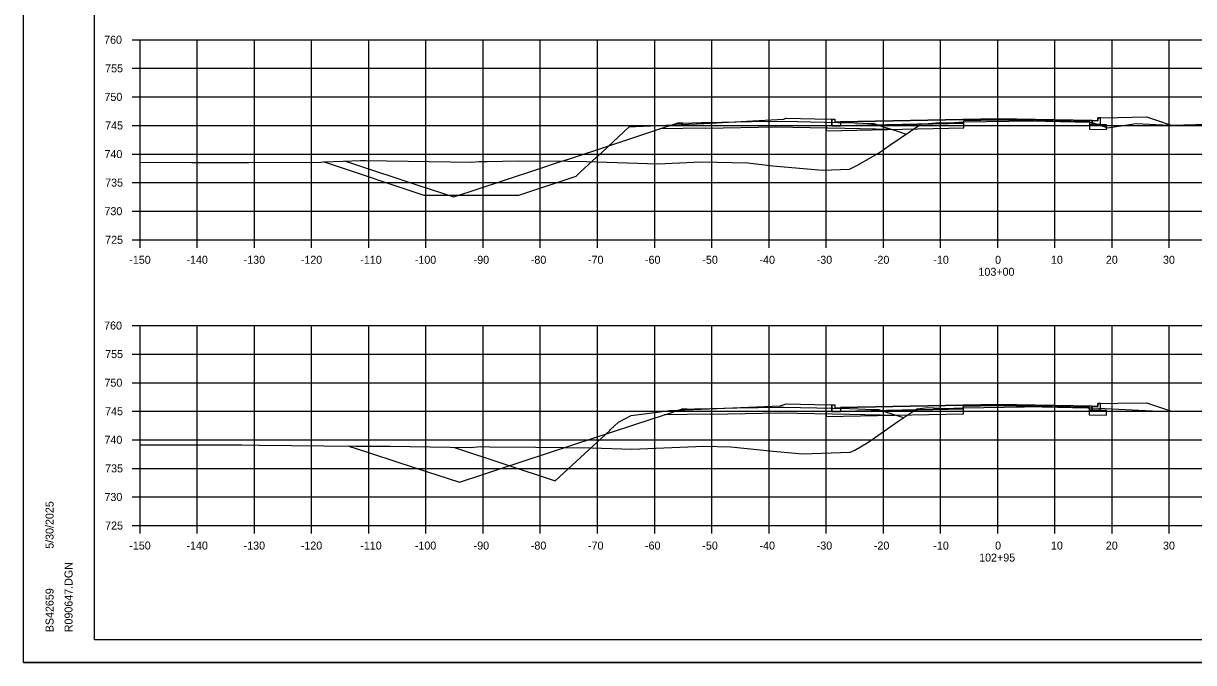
# Model space of a CAD drawing. Extents: x 1202951 to 1376887, y 378065 to 728038.
# Drawn here: x 1374114.6 to 1374319.2, y 378546.6 to 378658.4 of the extents above; entities that cross this region are included whole.
import ezdxf

# ---------------------------------------------------------------- set-up
doc = ezdxf.new("R2010")
doc.units = 0
for name, color, linetype in [('Default', 7, 'Continuous'), ('R_Alt Surface', 7, 'Continuous'), ('R_Axis', 7, 'Continuous'), ('R_Axis Annot', 7, 'Continuous'), ('R_Exist Surface', 7, 'Continuous'), ('R_Fin Surface', 7, 'Continuous'), ('R_Grid', 7, 'Continuous'), ('R_No Plot', 7, 'Continuous'), ('R_Proposed Road', 7, 'Continuous')]:
    doc.layers.add(name, color=color, linetype=linetype)

msp = doc.modelspace()

# ---------------------------------------------------------------- linework, layer by layer
at = {"layer": 'Default'}
for points in [[(1374255.98, 378641.69), (1374256.47, 378641.69), (1374256.48, 378641.19), (1374257.48, 378641.21), (1374257.48, 378640.54), (1374255.98, 378640.51)], [(1374302.98, 378641.91), (1374302.49, 378641.91), (1374302.48, 378641.41), (1374301.48, 378641.43), (1374301.48, 378640.76), (1374302.98, 378640.73)], [(1374255.98, 378591.7), (1374256.47, 378591.7), (1374256.48, 378591.2), (1374257.48, 378591.22), (1374257.48, 378590.55), (1374255.98, 378590.52)], [(1374302.98, 378591.92), (1374302.49, 378591.92), (1374302.48, 378591.42), (1374301.48, 378591.44), (1374301.48, 378590.77), (1374302.98, 378590.74)]]:
    msp.add_lwpolyline(points, close=True, dxfattribs=at)
at = {"layer": 'R_Alt Surface'}
for points in [[(1374255.98, 378641.69), (1374255.98, 378640.51), (1374257.48, 378640.54), (1374279.07, 378640.97), (1374279.07, 378641.47), (1374284.98, 378641.59), (1374301.01, 378641.27), (1374301.01, 378640.77), (1374301.48, 378640.76), (1374302.98, 378640.73), (1374302.98, 378641.91)], [(1374233.95, 378640.12), (1374225.88, 378639.97)], [(1374233.95, 378640.12), (1374246.09, 378640.34), (1374258.23, 378640.09)], [(1374258.23, 378640.09), (1374266.33, 378639.92)], [(1374234.73, 378590.08), (1374226.63, 378589.93)], [(1374234.73, 378590.08), (1374246.89, 378590.31), (1374259.06, 378590.06)], [(1374255.98, 378591.7), (1374255.98, 378590.52), (1374257.48, 378590.55), (1374279.01, 378590.98), (1374279.01, 378591.48), (1374284.98, 378591.6), (1374300.99, 378591.28), (1374300.99, 378590.78), (1374301.48, 378590.77), (1374302.98, 378590.74), (1374302.98, 378591.92)], [(1374259.06, 378590.06), (1374267.18, 378589.89)]]:
    msp.add_lwpolyline(points, dxfattribs=at)
for points in [[(1374257.48, 378641.21), (1374257.48, 378640.54), (1374279.07, 378640.97), (1374279.07, 378641.47), (1374284.98, 378641.59), (1374301.01, 378641.27), (1374301.01, 378640.77), (1374301.48, 378640.76), (1374301.48, 378641.43), (1374301.48, 378641.43), (1374284.98, 378641.76), (1374257.48, 378641.21)], [(1374257.48, 378640.54), (1374255.98, 378640.51), (1374254.98, 378640.49), (1374254.98, 378639.66), (1374279.07, 378640.14), (1374279.07, 378640.97)], [(1374303.98, 378640.71), (1374302.98, 378640.73), (1374301.48, 378640.76), (1374301.01, 378640.77), (1374301.01, 378639.94), (1374303.98, 378639.88)], [(1374257.48, 378590.55), (1374255.98, 378590.52), (1374254.98, 378590.5), (1374254.98, 378589.67), (1374279.01, 378590.15), (1374279.01, 378590.98)], [(1374257.48, 378591.22), (1374257.48, 378590.55), (1374279.01, 378590.98), (1374279.01, 378591.48), (1374284.98, 378591.6), (1374300.99, 378591.28), (1374300.99, 378590.78), (1374301.48, 378590.77), (1374301.48, 378591.44), (1374301.48, 378591.44), (1374284.98, 378591.77), (1374257.48, 378591.22)], [(1374303.98, 378590.72), (1374302.98, 378590.74), (1374301.48, 378590.77), (1374300.99, 378590.78), (1374300.99, 378589.95), (1374303.98, 378589.89)]]:
    msp.add_lwpolyline(points, close=True, dxfattribs=at)
at = {"layer": 'R_Axis'}
for p, q in [((1374133.58, 378655.58), (1374134.98, 378655.58)), ((1374134.98, 378620.58), (1374134.98, 378655.58)), ((1374133.58, 378650.58), (1374134.98, 378650.58)), ((1374133.58, 378645.58), (1374134.98, 378645.58)), ((1374133.58, 378640.58), (1374134.98, 378640.58)), ((1374133.58, 378635.58), (1374134.98, 378635.58)), ((1374133.58, 378630.58), (1374134.98, 378630.58)), ((1374133.58, 378625.58), (1374134.98, 378625.58)), ((1374133.58, 378620.58), (1374134.98, 378620.58)), ((1374134.98, 378620.58), (1374434.98, 378620.58)), ((1374134.98, 378619.18), (1374134.98, 378620.58)), ((1374144.98, 378619.18), (1374144.98, 378620.58)), ((1374154.98, 378619.18), (1374154.98, 378620.58)), ((1374164.98, 378619.18), (1374164.98, 378620.58)), ((1374174.98, 378619.18), (1374174.98, 378620.58)), ((1374184.98, 378619.18), (1374184.98, 378620.58)), ((1374194.98, 378619.18), (1374194.98, 378620.58)), ((1374204.98, 378619.18), (1374204.98, 378620.58)), ((1374214.98, 378619.18), (1374214.98, 378620.58)), ((1374224.98, 378619.18), (1374224.98, 378620.58)), ((1374234.98, 378619.18), (1374234.98, 378620.58)), ((1374244.98, 378619.18), (1374244.98, 378620.58)), ((1374254.98, 378619.18), (1374254.98, 378620.58)), ((1374264.98, 378619.18), (1374264.98, 378620.58)), ((1374274.98, 378619.18), (1374274.98, 378620.58)), ((1374284.98, 378619.18), (1374284.98, 378620.58)), ((1374294.98, 378619.18), (1374294.98, 378620.58)), ((1374304.98, 378619.18), (1374304.98, 378620.58)), ((1374314.98, 378619.18), (1374314.98, 378620.58)), ((1374133.58, 378605.58), (1374134.98, 378605.58)), ((1374134.98, 378570.58), (1374134.98, 378605.58)), ((1374133.58, 378600.58), (1374134.98, 378600.58)), ((1374133.58, 378595.58), (1374134.98, 378595.58)), ((1374133.58, 378590.58), (1374134.98, 378590.58)), ((1374133.58, 378585.58), (1374134.98, 378585.58)), ((1374133.58, 378580.58), (1374134.98, 378580.58)), ((1374133.58, 378575.58), (1374134.98, 378575.58)), ((1374133.58, 378570.58), (1374134.98, 378570.58)), ((1374134.98, 378570.58), (1374434.98, 378570.58)), ((1374134.98, 378569.18), (1374134.98, 378570.58)), ((1374144.98, 378569.18), (1374144.98, 378570.58)), ((1374154.98, 378569.18), (1374154.98, 378570.58)), ((1374164.98, 378569.18), (1374164.98, 378570.58)), ((1374174.98, 378569.18), (1374174.98, 378570.58)), ((1374184.98, 378569.18), (1374184.98, 378570.58)), ((1374194.98, 378569.18), (1374194.98, 378570.58)), ((1374204.98, 378569.18), (1374204.98, 378570.58)), ((1374214.98, 378569.18), (1374214.98, 378570.58)), ((1374224.98, 378569.18), (1374224.98, 378570.58)), ((1374234.98, 378569.18), (1374234.98, 378570.58)), ((1374244.98, 378569.18), (1374244.98, 378570.58)), ((1374254.98, 378569.18), (1374254.98, 378570.58)), ((1374264.98, 378569.18), (1374264.98, 378570.58)), ((1374274.98, 378569.18), (1374274.98, 378570.58)), ((1374284.98, 378569.18), (1374284.98, 378570.58)), ((1374294.98, 378569.18), (1374294.98, 378570.58)), ((1374304.98, 378569.18), (1374304.98, 378570.58)), ((1374314.98, 378569.18), (1374314.98, 378570.58))]:
    msp.add_line(p, q, dxfattribs=at)
at = {"layer": 'R_Exist Surface'}
for points in [[(1374134.98, 378634.14), (1374144.04, 378634.13), (1374153.96, 378634.1), (1374166.58, 378634.18), (1374167.08, 378634.19), (1374170.5, 378634.34), (1374173.54, 378634.46), (1374174.47, 378634.47), (1374192.94, 378634.17), (1374194.28, 378634.29), (1374195.67, 378634.28), (1374201.1, 378634.4), (1374209.81, 378634.34), (1374213.04, 378634.3), (1374225.54, 378633.89), (1374233.14, 378634.21), (1374241.26, 378634.02), (1374245.67, 378633.54), (1374254.32, 378632.78), (1374259.06, 378632.94), (1374260.34, 378633.59), (1374264.13, 378635.76), (1374266.11, 378637.16), (1374271.55, 378640.79), (1374274.77, 378641.1), (1374275.97, 378641.05), (1374277.4, 378641.09), (1374279.07, 378641.19), (1374286.92, 378641.34), (1374290.19, 378641.4), (1374293.33, 378641.32), (1374301.01, 378641.18), (1374301.38, 378641.17), (1374304.16, 378640.16), (1374309.18, 378640.9), (1374314.94, 378640.62), (1374317.54, 378640.68), (1374327.84, 378641.01)], [(1374134.98, 378584.69), (1374152.69, 378584.68), (1374155.87, 378584.65), (1374172.7, 378584.49), (1374178.72, 378584.49), (1374192.72, 378584.26), (1374194.57, 378584.43), (1374196.13, 378584.36), (1374204.21, 378584.3), (1374213.93, 378584.19), (1374221.01, 378583.96), (1374233.56, 378584.48), (1374238.31, 378584.37), (1374245.7, 378583.57), (1374250.85, 378583.11), (1374259.2, 378583.4), (1374259.98, 378583.79), (1374262.28, 378585.11), (1374267.51, 378588.8), (1374270.86, 378591.03), (1374272.84, 378591.22), (1374275.82, 378591.08), (1374278.78, 378591.17), (1374279.01, 378591.18), (1374289.65, 378591.38), (1374290.09, 378591.39), (1374290.09, 378591.39), (1374300.76, 378591.19), (1374300.99, 378591.19), (1374301.41, 378591.16), (1374314.36, 378590.53), (1374320.64, 378590.68)]]:
    msp.add_lwpolyline(points, dxfattribs=at)
at = {"layer": 'R_Fin Surface'}
for points in [[(1374167.16, 378634.2), (1374184.6, 378628.38), (1374193.2, 378628.38), (1374196.15, 378628.38), (1374199.98, 378628.38), (1374201.25, 378628.38), (1374211.25, 378631.73), (1374211.96, 378632.39), (1374214.13, 378634.39), (1374215.78, 378635.93), (1374220.6, 378640.38), (1374221.6, 378640.38), (1374233.62, 378640.92), (1374247.49, 378641.69), (1374247.98, 378641.85), (1374252.98, 378641.75), (1374255.98, 378641.69), (1374256.47, 378641.69), (1374256.48, 378641.19), (1374257.48, 378641.21), (1374284.98, 378641.76), (1374301.48, 378641.43), (1374302.48, 378641.41), (1374302.49, 378641.91), (1374302.98, 378641.91), (1374305.98, 378641.97), (1374310.98, 378642.07), (1374312.56, 378641.54), (1374315.3, 378640.63)], [(1374170.67, 378634.38), (1374171.78, 378634.02), (1374183.58, 378630.16), (1374189.86, 378628.1), (1374198.37, 378630.91), (1374205.08, 378633.12), (1374207.82, 378634.02), (1374210.23, 378634.82), (1374216.8, 378636.98), (1374225.88, 378639.97), (1374228.23, 378640.74), (1374228.9, 378640.96), (1374229.76, 378640.96), (1374229.91, 378640.96), (1374233.1, 378641.08), (1374233.84, 378641.11), (1374233.95, 378641.12), (1374241.93, 378641.27), (1374246.09, 378641.34), (1374249.96, 378641.26), (1374257.01, 378641.12), (1374257.8, 378641.1), (1374258.23, 378641.09), (1374261.45, 378640.96), (1374262.28, 378640.93), (1374262.54, 378640.93), (1374263.29, 378640.93), (1374265.18, 378640.3), (1374266.33, 378639.92), (1374267.44, 378639.56), (1374268.95, 378639.06)], [(1374171.38, 378584.51), (1374171.94, 378584.32), (1374172.1, 378584.27), (1374183.1, 378580.68), (1374190.83, 378578.16), (1374195.12, 378579.57), (1374197.74, 378580.44), (1374210.83, 378584.74), (1374224.53, 378589.24), (1374226.33, 378589.83), (1374226.63, 378589.93), (1374226.93, 378590.03), (1374229.67, 378590.93), (1374230.43, 378590.93), (1374230.68, 378590.93), (1374231.94, 378590.98), (1374234.73, 378591.08), (1374239.33, 378591.17), (1374246.89, 378591.31), (1374247.09, 378591.31), (1374247.43, 378591.3), (1374247.44, 378591.3), (1374247.62, 378591.3), (1374259.06, 378591.06), (1374260.58, 378591), (1374263.12, 378590.9), (1374263.93, 378590.9), (1374264.14, 378590.9), (1374264.64, 378590.73), (1374267.18, 378589.89), (1374267.75, 378589.71), (1374268.5, 378589.46)], [(1374189.78, 378584.31), (1374207.56, 378578.38), (1374217.11, 378587.22), (1374217.28, 378587.37), (1374218.67, 378588.66), (1374220.89, 378589.82), (1374227.23, 378590.67), (1374227.57, 378590.69), (1374246.95, 378591.51), (1374247.98, 378591.86), (1374252.98, 378591.76), (1374255.98, 378591.7), (1374256.47, 378591.7), (1374256.48, 378591.2), (1374257.48, 378591.22), (1374284.98, 378591.77), (1374301.48, 378591.44), (1374302.48, 378591.42), (1374302.49, 378591.92), (1374302.98, 378591.92), (1374305.98, 378591.98), (1374310.98, 378592.08), (1374312.56, 378591.55), (1374315.54, 378590.56)]]:
    msp.add_lwpolyline(points, dxfattribs=at)
at = {"layer": 'R_Grid'}
for p, q in [((1374134.98, 378655.58), (1374434.98, 378655.58)), ((1374134.98, 378620.58), (1374134.98, 378655.58)), ((1374144.98, 378620.58), (1374144.98, 378655.58)), ((1374154.98, 378620.58), (1374154.98, 378655.58)), ((1374164.98, 378620.58), (1374164.98, 378655.58)), ((1374174.98, 378620.58), (1374174.98, 378655.58)), ((1374184.98, 378620.58), (1374184.98, 378655.58)), ((1374194.98, 378620.58), (1374194.98, 378655.58)), ((1374204.98, 378620.58), (1374204.98, 378655.58)), ((1374214.98, 378620.58), (1374214.98, 378655.58)), ((1374224.98, 378620.58), (1374224.98, 378655.58)), ((1374234.98, 378620.58), (1374234.98, 378655.58)), ((1374244.98, 378620.58), (1374244.98, 378655.58)), ((1374254.98, 378620.58), (1374254.98, 378655.58)), ((1374264.98, 378620.58), (1374264.98, 378655.58)), ((1374274.98, 378620.58), (1374274.98, 378655.58)), ((1374284.98, 378620.58), (1374284.98, 378655.58)), ((1374294.98, 378620.58), (1374294.98, 378655.58)), ((1374304.98, 378620.58), (1374304.98, 378655.58)), ((1374314.98, 378620.58), (1374314.98, 378655.58)), ((1374134.98, 378650.58), (1374434.98, 378650.58)), ((1374134.98, 378645.58), (1374434.98, 378645.58)), ((1374134.98, 378640.58), (1374434.98, 378640.58)), ((1374134.98, 378635.58), (1374434.98, 378635.58)), ((1374134.98, 378630.58), (1374434.98, 378630.58)), ((1374134.98, 378625.58), (1374434.98, 378625.58)), ((1374134.98, 378620.58), (1374434.98, 378620.58)), ((1374134.98, 378605.58), (1374434.98, 378605.58)), ((1374134.98, 378570.58), (1374134.98, 378605.58)), ((1374144.98, 378570.58), (1374144.98, 378605.58)), ((1374154.98, 378570.58), (1374154.98, 378605.58)), ((1374164.98, 378570.58), (1374164.98, 378605.58)), ((1374174.98, 378570.58), (1374174.98, 378605.58)), ((1374184.98, 378570.58), (1374184.98, 378605.58)), ((1374194.98, 378570.58), (1374194.98, 378605.58)), ((1374204.98, 378570.58), (1374204.98, 378605.58)), ((1374214.98, 378570.58), (1374214.98, 378605.58)), ((1374224.98, 378570.58), (1374224.98, 378605.58)), ((1374234.98, 378570.58), (1374234.98, 378605.58)), ((1374244.98, 378570.58), (1374244.98, 378605.58)), ((1374254.98, 378570.58), (1374254.98, 378605.58)), ((1374264.98, 378570.58), (1374264.98, 378605.58)), ((1374274.98, 378570.58), (1374274.98, 378605.58)), ((1374284.98, 378570.58), (1374284.98, 378605.58)), ((1374294.98, 378570.58), (1374294.98, 378605.58)), ((1374304.98, 378570.58), (1374304.98, 378605.58)), ((1374314.98, 378570.58), (1374314.98, 378605.58)), ((1374134.98, 378600.58), (1374434.98, 378600.58)), ((1374134.98, 378595.58), (1374434.98, 378595.58)), ((1374134.98, 378590.58), (1374434.98, 378590.58)), ((1374134.98, 378585.58), (1374434.98, 378585.58)), ((1374134.98, 378580.58), (1374434.98, 378580.58)), ((1374134.98, 378575.58), (1374434.98, 378575.58)), ((1374134.98, 378570.58), (1374434.98, 378570.58))]:
    msp.add_line(p, q, dxfattribs=at)
at = {"layer": 'R_No Plot'}
for p, q in [((1374126.98, 378550.58), (1374126.98, 378756.04)), ((1374126.98, 378550.58), (1374126.98, 378550.58)), ((1374443.16, 378550.58), (1374126.98, 378550.58)), ((1374114.58, 378546.61), (1374447.91, 378546.61))]:
    msp.add_line(p, q, dxfattribs=at)
for points in [[(1374114.57, 378759.94), (1374447.91, 378759.94), (1374447.91, 378546.6), (1374114.57, 378546.6)], [(1374360.9, 378756.04), (1374380.52, 378756.04), (1374380.52, 378746.16), (1374396.63, 378746.16), (1374419.83, 378746.16), (1374419.83, 378721.83), (1374443.16, 378721.83), (1374443.16, 378550.58), (1374126.98, 378550.58), (1374126.98, 378756.04)]]:
    msp.add_lwpolyline(points, close=True, dxfattribs=at)
at = {"layer": 'R_Proposed Road'}
for points in [[(1374229.91, 378640.96), (1374228.9, 378640.96)], [(1374262.28, 378640.93), (1374263.29, 378640.93)], [(1374230.68, 378590.93), (1374229.67, 378590.93)], [(1374263.12, 378590.9), (1374264.14, 378590.9)]]:
    msp.add_lwpolyline(points, dxfattribs=at)

# ---------------------------------------------------------------- texts
at = {"layer": 'R_Axis Annot'}
for s, p in [('760', (1374128.69, 378654.88)), ('755', (1374128.87, 378649.88)), ('750', (1374128.75, 378644.88)), ('745', (1374128.87, 378639.88)), ('740', (1374128.75, 378634.88)), ('735', (1374128.87, 378629.88)), ('730', (1374128.75, 378624.88)), ('725', (1374128.87, 378619.88)), ('-150', (1374133.09, 378616.38)), ('-140', (1374143.09, 378616.38)), ('-130', (1374153.09, 378616.38)), ('-120', (1374163.09, 378616.38)), ('-110', (1374173.49, 378616.38)), ('-100', (1374183.03, 378616.38)), ('-90', (1374193.32, 378616.38)), ('-80', (1374203.32, 378616.38)), ('-70', (1374213.32, 378616.38)), ('-60', (1374223.29, 378616.38)), ('-50', (1374233.32, 378616.38)), ('-40', (1374243.32, 378616.38)), ('-30', (1374253.32, 378616.38)), ('-20', (1374263.32, 378616.38)), ('-10', (1374273.72, 378616.38)), ('0', (1374284.52, 378616.38)), ('10', (1374294.29, 378616.38)), ('20', (1374303.89, 378616.38)), ('30', (1374313.89, 378616.38)), ('103+00', (1374281.61, 378614.28)), ('760', (1374128.69, 378604.88)), ('755', (1374128.87, 378599.88)), ('750', (1374128.75, 378594.88)), ('745', (1374128.87, 378589.88)), ('740', (1374128.75, 378584.88)), ('735', (1374128.87, 378579.88)), ('730', (1374128.75, 378574.88)), ('725', (1374128.87, 378569.88)), ('-150', (1374133.09, 378566.38)), ('-140', (1374143.09, 378566.38)), ('-130', (1374153.09, 378566.38)), ('-120', (1374163.09, 378566.38)), ('-110', (1374173.49, 378566.38)), ('-100', (1374183.03, 378566.38)), ('-90', (1374193.32, 378566.38)), ('-80', (1374203.32, 378566.38)), ('-70', (1374213.32, 378566.38)), ('-60', (1374223.29, 378566.38)), ('-50', (1374233.32, 378566.38)), ('-40', (1374243.32, 378566.38)), ('-30', (1374253.32, 378566.38)), ('-20', (1374263.32, 378566.38)), ('-10', (1374273.72, 378566.38)), ('0', (1374284.52, 378566.38)), ('10', (1374294.29, 378566.38)), ('20', (1374303.89, 378566.38)), ('30', (1374313.89, 378566.38)), ('102+95', (1374281.73, 378564.28))]:
    msp.add_text(s, height=1.4, dxfattribs=at).set_placement(p)
at = {"layer": 'R_No Plot'}
for s, p in [('5/30/2025', (1374119.85, 378566.51)), ('R090647.DGN', (1374123.17, 378551.91)), ('BS42659', (1374119.85, 378551.91))]:
    msp.add_text(s, height=1.4, rotation=90, dxfattribs=at).set_placement(p)

doc.saveas('drawing.dxf')
